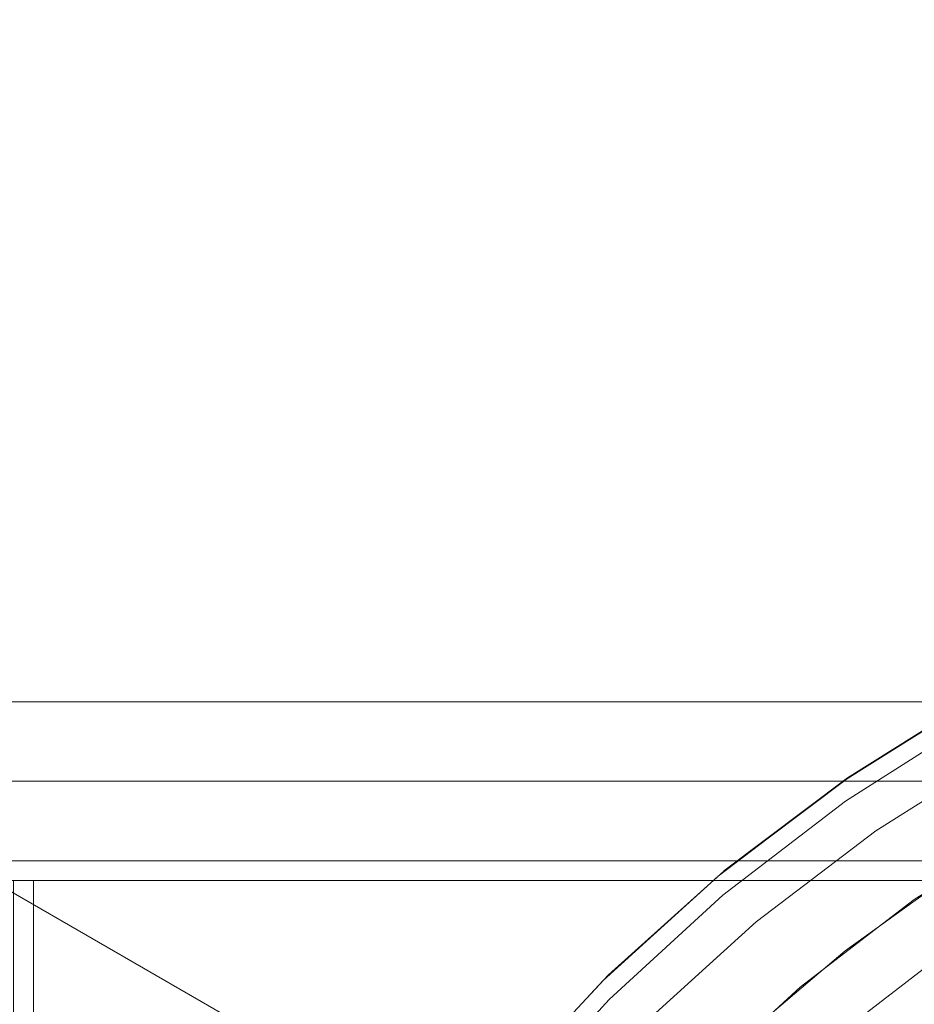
# Model space of a CAD drawing. Header units: inches. Extents: x -412 to -304, y -62 to 18.
# Tile 676 of 809: x -359.897 to -359.011, y -2.713 to -1.736. Entities that reach past the tile are written whole.
import ezdxf

# ---------------------------------------------------------------- set-up
doc = ezdxf.new("R2010")
doc.units = ezdxf.units.IN
doc.header["$LTSCALE"] = 32
doc.header["$MEASUREMENT"] = 0
for name, color, linetype, lineweight in [('Black', 7, 'Continuous', 18), ('DashLine', 7, 'Continuous', 13), ('Drawing', 7, 'Continuous', 18), ('Metal_HtAdjMech', 7, 'Continuous', 18), ('Metal_MP', 7, 'Continuous', 5), ('None', 7, 'Continuous', 18), ('Plastic-MPWireManager', 7, 'Continuous', 25), ('SolidLine', 7, 'Continuous', 15), ('TIMotion-Frame', 7, 'Continuous', 18), ('Wood_1-H', 7, 'Continuous', 13)]:
    doc.layers.add(name, color=color, linetype=linetype, lineweight=lineweight)

# ---------------------------------------------------------------- blocks, each defined once
blk = doc.blocks.new('Group-20')
at = {"layer": 'Black'}
for points in [[(-34.54794, 16.53613, 28.9791), (34.54794, 16.53613, 28.9791), (34.54794, -16.53613, 28.9791), (-34.54794, -16.53613, 28.9791)], [(-34.54794, 16.53613, 27.70079), (34.54794, 16.53613, 27.70079), (34.54794, -16.53613, 27.70079), (-34.54794, -16.53613, 27.70079)]]:
    blk.add_3dface(points, dxfattribs=at)
at = {"layer": 'Wood_1-H'}
for points in [[(-35.96494, 17.95313, 28.99879), (35.96494, 17.95313, 28.99879), (35.96494, -17.95313, 28.99879), (-35.96494, -17.95313, 28.99879)], [(-35.96494, 17.95313, 28.9791), (35.96494, 17.95313, 28.9791), (35.96494, -17.95313, 28.9791), (-35.96494, -17.95313, 28.9791)]]:
    blk.add_3dface(points, dxfattribs=at)
blk = doc.blocks.new('MPHtAdjColumn-NoCable (3D)')
at = {"layer": 'Metal_MP'}
for points, invisible_edges in [([(-0.93005, -0.74642, 2.76919), (-0.92577, -0.7657, 2.76919), (-1.33926, -0.93776, 2.76919), (-1.4159, -0.81747, 2.76919)], 10), ([(-1.33926, -0.93776, 2.76919), (-0.92577, -0.7657, 2.76919), (-0.91983, -0.78453, 2.76919)], 9), ([(-1.33926, -0.93776, 2.76919), (-0.91983, -0.78453, 2.76919), (-0.91227, -0.80278, 2.76919)], 9), ([(-0.91227, -0.80278, 2.90305), (-0.91983, -0.78453, 2.90305), (-1.3382, -0.937, 2.90305), (-1.28854, -1.00635, 2.90305)], 10), ([(-0.91227, -0.80278, 2.76919), (-0.90316, -0.8203, 2.76919), (-1.25243, -1.05092, 2.76919), (-1.33926, -0.93776, 2.76919)], 10), ([(-1.28854, -1.00635, 2.90305), (-1.2514, -1.05004, 2.90305), (-0.90316, -0.8203, 2.90305), (-0.91227, -0.80278, 2.90305)], 10), ([(-1.51901, -0.877, 23.4936), (-1.43679, -1.00605, 23.4936), (-1.33926, -0.93776, 23.4936), (-1.4159, -0.81747, 23.4936)], 10), ([(-1.4159, -0.81747, 2.3125), (-1.33926, -0.93776, 2.3125), (-1.43679, -1.00605, 2.3125), (-1.51901, -0.877, 2.3125)], 10), ([(-1.4159, -0.81747, 23.4936), (-1.33926, -0.93776, 23.4936), (-1.36751, -0.89607, 2.90305)], 10), ([(-1.33926, -0.93776, 2.76919), (-1.33926, -0.93776, 2.3125), (-1.4159, -0.81747, 2.3125), (-1.4159, -0.81747, 2.76919)], 5), ([(-1.25243, -1.05092, 2.76919), (-0.90316, -0.8203, 2.76919), (-0.89254, -0.83695, 2.76919)], 9), ([(-0.89254, -0.83695, 2.90305), (-0.90316, -0.8203, 2.90305), (-1.2514, -1.05004, 2.90305)], 10), ([(-0.89254, -0.83695, 2.76919), (-0.88052, -0.85262, 2.76919), (-1.15608, -1.15608, 2.76919), (-1.25243, -1.05092, 2.76919)], 10), ([(-1.2514, -1.05004, 2.90305), (-1.20085, -1.10951, 2.90305), (-0.88052, -0.85262, 2.90305), (-0.89254, -0.83695, 2.90305)], 10), ([(-1.43679, -1.00605, 2.3125), (-1.43679, -1.00605, 23.4936), (-1.51901, -0.877, 23.4936), (-1.51901, -0.877, 2.3125)], 5), ([(-1.33926, -0.93776, 23.4936), (-1.3382, -0.937, 2.90305), (-1.36751, -0.89607, 2.90305)], 9), ([(-1.28854, -1.00635, 2.90305), (-1.3382, -0.937, 2.90305), (-1.33926, -0.93776, 23.4936)], 10), ([(-1.25243, -1.05092, 23.4936), (-1.33926, -0.93776, 23.4936), (-1.43679, -1.00605, 23.4936), (-1.34364, -1.12745, 23.4936)], 10), ([(-1.34364, -1.12745, 2.3125), (-1.43679, -1.00605, 2.3125), (-1.33926, -0.93776, 2.3125), (-1.25243, -1.05092, 2.3125)], 10), ([(-1.33926, -0.93776, 23.4936), (-1.25243, -1.05092, 23.4936), (-1.28854, -1.00635, 2.90305)], 10), ([(-1.25243, -1.05092, 2.76919), (-1.25243, -1.05092, 2.3125), (-1.33926, -0.93776, 2.3125), (-1.33926, -0.93776, 2.76919)], 5), ([(-1.34364, -1.12745, 2.3125), (-1.34364, -1.12745, 23.4936), (-1.43679, -1.00605, 23.4936), (-1.43679, -1.00605, 2.3125)], 5), ([(-1.25243, -1.05092, 23.4936), (-1.2514, -1.05004, 2.90305), (-1.28854, -1.00635, 2.90305)], 9), ([(-1.34364, -1.12745, 23.4936), (-1.24027, -1.24027, 23.4936), (-1.15608, -1.15608, 23.4936), (-1.25243, -1.05092, 23.4936)], 10), ([(-1.25243, -1.05092, 2.3125), (-1.15608, -1.15608, 2.3125), (-1.24027, -1.24027, 2.3125), (-1.34364, -1.12745, 2.3125)], 10), ([(-1.20085, -1.10951, 2.90305), (-1.2514, -1.05004, 2.90305), (-1.25243, -1.05092, 23.4936)], 10), ([(-1.25243, -1.05092, 23.4936), (-1.15608, -1.15608, 23.4936), (-1.20085, -1.10951, 2.90305)], 10), ([(-1.15608, -1.15608, 2.76919), (-1.15608, -1.15608, 2.3125), (-1.25243, -1.05092, 2.3125), (-1.25243, -1.05092, 2.76919)], 5), ([(-1.24027, -1.24027, 2.3125), (-1.24027, -1.24027, 23.4936), (-1.34364, -1.12745, 23.4936), (-1.34364, -1.12745, 2.3125)], 5), ([(-1.24027, -1.24027, 23.4936), (-1.12745, -1.34364, 23.4936), (-1.05092, -1.25243, 23.4936), (-1.15608, -1.15608, 23.4936)], 10), ([(-1.15608, -1.15608, 2.3125), (-1.05092, -1.25243, 2.3125), (-1.12745, -1.34364, 2.3125), (-1.24027, -1.24027, 2.3125)], 10), ([(-1.12745, -1.34364, 2.3125), (-1.12745, -1.34364, 23.4936), (-1.24027, -1.24027, 23.4936), (-1.24027, -1.24027, 2.3125)], 5)]:
    blk.add_3dface(points, dxfattribs=dict(at, invisible_edges=invisible_edges))
blk = doc.blocks.new('MP-Leg-502-89 (3D)')
at = {"layer": 'Metal_MP', "invisible_edges": 8}
for points in [[(-1.84436, 0.25, 5.29509), (-19.27102, 0.25, 1.8125), (-19.27102, -0.25, 1.8125), (-1.84436, -0.25, 5.29509)], [(-1.84436, -0.25, 2.30255), (-19.27102, -0.25, 0.3125), (-19.27102, 0.25, 0.3125), (-1.84436, 0.25, 2.30255)]]:
    blk.add_3dface(points, dxfattribs=at)
at = {"layer": 'Metal_MP'}
for points in [[(-1.84436, 0.25, 5.29509), (-1.84436, 0.25, 2.30255), (-19.27102, 0.25, 0.3125), (-19.27102, 0.25, 1.8125)], [(-1.84436, -0.25, 2.30255), (-1.84436, -0.25, 5.29509), (-19.27102, -0.25, 1.8125), (-19.27102, -0.25, 0.3125)]]:
    blk.add_3dface(points, dxfattribs=at)
blk = doc.blocks.new('MPHtAdjLeg-16-NoCable (3D)')
at = {"layer": 'DashLine', "color": 7}
blk.add_blockref('MPHtAdjColumn-NoCable (3D)', (0, 0), dxfattribs=at)
at = {"layer": 'DashLine', "color": 7, "rotation": 59.99999999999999}
blk.add_blockref('MP-Leg-502-89 (3D)', (0, 0), dxfattribs=at)
blk = doc.blocks.new('MpHtAdjBase-3 (3D)')
at = {"layer": 'Black', "color": 7}
blk.add_blockref('MPHtAdjLeg-16-NoCable (3D)', (-21.55512, 0), dxfattribs=at)
blk = doc.blocks.new('MPHtAdjLegCoverPower (3D)')
at = {"layer": 'Black'}
for points, invisible_edges in [([(-0.7874, 1.36382, 23.4936), (-0.90327, 1.29, 23.4936), (-1.00963, 1.45582, 23.4936), (-0.87934, 1.53802, 23.4936)], 10), ([(-1.00963, 1.45582, 23.4936), (-1.00963, 1.45582, 23.61171), (-0.87934, 1.53802, 23.61171), (-0.87934, 1.53802, 23.4936)], 5), ([(-0.87934, 1.53802, 23.61171), (-1.00963, 1.45582, 23.61171), (-0.97598, 1.40729, 23.67077), (-0.85003, 1.48676, 23.67077)], 10), ([(-0.79649, 1.14848, 23.67077), (-0.6937, 1.21333, 23.67077), (-0.85003, 1.48676, 23.67077), (-0.97598, 1.40729, 23.67077)], 10), ([(-1.13229, 1.3626, 23.4936), (-1.00963, 1.45582, 23.4936), (-0.90327, 1.29, 23.4936), (-1.01226, 1.20637, 23.4936)], 10), ([(-1.13229, 1.3626, 23.4936), (-1.13229, 1.3626, 23.61171), (-1.00963, 1.45582, 23.61171), (-1.00963, 1.45582, 23.4936)], 5), ([(-1.00963, 1.45582, 23.61171), (-1.13229, 1.3626, 23.61171), (-1.09455, 1.31718, 23.67077), (-0.97598, 1.40729, 23.67077)], 10), ([(-0.97598, 1.40729, 23.67077), (-1.09455, 1.31718, 23.67077), (-0.89325, 1.07494, 23.67077), (-0.79649, 1.14848, 23.67077)], 10), ([(-1.24638, 1.25908, 23.4936), (-1.13229, 1.3626, 23.4936), (-1.01226, 1.20637, 23.4936), (-1.11355, 1.11355, 23.4936)], 10), ([(-1.24638, 1.25908, 23.4936), (-1.24638, 1.25908, 23.61171), (-1.13229, 1.3626, 23.61171), (-1.13229, 1.3626, 23.4936)], 5), ([(-1.13229, 1.3626, 23.61171), (-1.24638, 1.25908, 23.61171), (-1.20484, 1.21711, 23.67077), (-1.09455, 1.31718, 23.67077)], 10), ([(-1.09455, 1.31718, 23.67077), (-1.20484, 1.21711, 23.67077), (-0.98326, 0.99327, 23.67077), (-0.89325, 1.07494, 23.67077)], 10), ([(-1.01226, 1.20637, 22.23376), (-0.90327, 1.29, 22.23376), (-0.83552, 1.19325, 22.23376), (-0.93634, 1.11589, 22.23376)], 10), ([(-1.01226, 1.20637, 22.23376), (-1.01226, 1.20637, 23.4936), (-0.90327, 1.29, 23.4936), (-0.90327, 1.29, 22.23376)], 5), ([(-1.11355, 1.11355, 23.4936), (-1.20637, 1.01226, 23.4936), (-1.35106, 1.14604, 23.4936), (-1.24638, 1.25908, 23.4936)], 10), ([(-1.35106, 1.14604, 23.4936), (-1.35106, 1.14604, 23.61171), (-1.24638, 1.25908, 23.61171), (-1.24638, 1.25908, 23.4936)], 5), ([(-1.24638, 1.25908, 23.61171), (-1.35106, 1.14604, 23.61171), (-1.30602, 1.10784, 23.67077), (-1.20484, 1.21711, 23.67077)], 10)]:
    blk.add_3dface(points, dxfattribs=dict(at, invisible_edges=invisible_edges))
at = {"layer": 'Plastic-MPWireManager'}
for points, invisible_edges in [([(-0.87363, 1.54128, 2.3125), (-1.00386, 1.4598, 2.3125), (-0.1481, 0.20385, 2.3125), (-0.12977, 0.21598, 2.3125)], 10), ([(-1.00386, 1.4598, 2.15502), (-1.00386, 1.4598, 2.3125), (-0.87363, 1.54128, 2.3125), (-0.87363, 1.54128, 2.15502)], 5), ([(-0.0685, 0.114, 2.15502), (-0.07817, 0.10759, 2.15502), (-1.00386, 1.4598, 2.15502), (-0.87363, 1.54128, 2.15502)], 10), ([(-0.16531, 0.19016, 2.3125), (-0.1481, 0.20385, 2.3125), (-1.00386, 1.4598, 2.3125), (-1.12655, 1.36735, 2.3125)], 10), ([(-1.12655, 1.36735, 2.15502), (-1.12655, 1.36735, 2.3125), (-1.00386, 1.4598, 2.3125), (-1.00386, 1.4598, 2.15502)], 5), ([(-1.12655, 1.36735, 2.15502), (-1.00386, 1.4598, 2.15502), (-0.07817, 0.10759, 2.15502), (-0.08725, 0.10037, 2.15502)], 10), ([(-1.12655, 1.36735, 2.3125), (-1.24077, 1.26462, 2.3125), (-0.18125, 0.17503, 2.3125), (-0.16531, 0.19016, 2.3125)], 10), ([(-1.24077, 1.26462, 2.15502), (-1.24077, 1.26462, 2.3125), (-1.12655, 1.36735, 2.3125), (-1.12655, 1.36735, 2.15502)], 5), ([(-0.08725, 0.10037, 2.15502), (-0.09567, 0.09238, 2.15502), (-1.24077, 1.26462, 2.15502), (-1.12655, 1.36735, 2.15502)], 10), ([(-0.19582, 0.15857, 2.3125), (-0.18125, 0.17503, 2.3125), (-1.24077, 1.26462, 2.3125), (-1.34565, 1.15238, 2.3125)], 10), ([(-1.34565, 1.15238, 2.15502), (-1.34565, 1.15238, 2.3125), (-1.24077, 1.26462, 2.3125), (-1.24077, 1.26462, 2.15502)], 5), ([(-1.34565, 1.15238, 2.15502), (-1.24077, 1.26462, 2.15502), (-0.09567, 0.09238, 2.15502), (-0.10335, 0.08369, 2.15502)], 10)]:
    blk.add_3dface(points, dxfattribs=dict(at, invisible_edges=invisible_edges))
blk = doc.blocks.new('TL9-Upper (3D)')
at = {"layer": 'TIMotion-Frame'}
for points, invisible_edges in [([(1.83073, 5.62992, -2.12598), (1.83071, -1.33858, -2.12598), (1.81092, -1.33858, -2.12598), (1.81092, 5.49213, -2.12598)], 8), ([(2.06693, -1.33858, -1.88976), (-2.06693, -1.33858, -0.45276), (1.81092, -1.33858, -2.12598), (1.83071, -1.33858, -2.12598)], 11), ([(-1.81112, -1.33858, -2.12598), (1.81092, -1.33858, -2.12598), (-2.06693, -1.33858, -0.45276)], 11), ([(2.06693, -1.33858, -1.88976), (2.06693, -1.33858, -0.45276), (-2.06693, -1.33858, -0.45276)], 8), ([(-1.81112, -1.33858, -2.12598), (-1.81112, -1.33858, -2.28346), (1.81092, -1.33858, -2.28346), (1.81092, -1.33858, -2.12598)], 8)]:
    blk.add_3dface(points, dxfattribs=dict(at, invisible_edges=invisible_edges))
for points in [[(-1.81112, -1.33858, -2.28346), (-1.81112, 5.49213, -2.28346), (1.81092, 5.49213, -2.28346), (1.81092, -1.33858, -2.28346)], [(1.81092, 5.49213, -2.28346), (1.81092, 5.49213, -2.12598), (1.81092, -1.33858, -2.12598), (1.81092, -1.33858, -2.28346)], [(-2.06693, -1.35827, -0.37402), (2.06693, -1.35827, -0.37402), (2.06693, -1.0315, -0.37402), (-2.06693, -1.0315, -0.37402)], [(-2.06693, -1.33858, -0.45276), (2.06693, -1.33858, -0.45276), (2.06693, -1.35827, -0.45276), (-2.06693, -1.35827, -0.45276)], [(-2.06693, -1.35827, -0.45276), (2.06693, -1.35827, -0.45276), (2.06693, -1.35827, -0.37402), (-2.06693, -1.35827, -0.37402)]]:
    blk.add_3dface(points, dxfattribs=at)
blk = doc.blocks.new('TEK04-Frame (3D)')
at = {"layer": 'DashLine', "color": 7, "rotation": 270}
blk.add_blockref('TL9-Upper (3D)', (-0.01952, 0, 0.21654), dxfattribs=at)
blk = doc.blocks.new('TIEndPipe-500 (3D)')
at = {"layer": 'Metal_HtAdjMech'}
for points, invisible_edges in [([(-1.53543, 9.12843, -0.95645), (-1.53543, 3.74006, -2.12598), (-1.53543, -9.82703, -0.07874), (-1.53543, 9.86172, -0.07874)], 10), ([(-1.45669, -2.85508, -0.07874), (-1.45669, 2.88977, -0.07874), (-1.53543, 9.86172, -0.07874), (-1.53543, -9.82703, -0.07874)], 10), ([(-1.53543, -9.82703, -0.07874), (-1.53543, 3.74006, -2.12598), (-1.53543, -3.74006, -2.12353)], 9), ([(-1.45669, 2.88977, -0.15748), (-1.45669, -2.85508, -0.15748), (-1.45669, 3.74006, -2.12598)], 11), ([(-1.45669, -3.74006, -2.12353), (-1.45669, 3.74006, -2.12598), (-1.45669, -2.85508, -0.15748)], 10), ([(-1.45669, 2.88977, -0.15748), (-1.45669, 2.88977, -0.07874), (-1.45669, -2.85508, -0.07874), (-1.45669, -2.85508, -0.15748)], 8)]:
    blk.add_3dface(points, dxfattribs=dict(at, invisible_edges=invisible_edges))
blk.add_3dface([(-1.53543, 3.74006, -2.12598), (-1.45669, 3.74006, -2.12598), (-1.45669, -3.74006, -2.12353), (-1.53543, -3.74006, -2.12353)], dxfattribs=at)
blk = doc.blocks.new('Group-23')
at = {"layer": 'None'}
blk.add_blockref('Group-20', (0, 0), dxfattribs=at)
at = {"layer": 'SolidLine', "color": 7}
for name, p in [('MpHtAdjBase-3 (3D)', (0, 0)), ('TIEndPipe-500 (3D)', (-21.55512, 0, 27.70079)), ('TEK04-Frame (3D)', (-21.55512, 0, 27.70079))]:
    blk.add_blockref(name, p, dxfattribs=at)
at = {"layer": 'SolidLine', "color": 7, "rotation": 90}
blk.add_blockref('MPHtAdjLegCoverPower (3D)', (-21.55512, 0), dxfattribs=at)
blk = doc.blocks.new('MP Ht Adju Rect Table (3D)')
at = {"layer": 'None'}
blk.add_blockref('Group-23', (0, 0), dxfattribs=at)
at = {"layer": 'Drawing', "color": 0, "flags": 1}
for tag in ['Tag', 'Catalog', 'Option1', 'Option2', 'Option3', 'Option4', 'Option5', 'Option6', 'Option7', 'Option8', 'Option9', 'Option10', 'Option11', 'Option12', 'Custom', 'FinishGroup', 'Discount', 'Item2', 'Item3', 'Item6', 'Item9', 'Item10', 'Item12', 'Item13', 'Item16', 'Item19', 'Item20', 'Item21', 'Item22', 'Item23', 'Item24', 'Item25', 'Item8', 'Item18', 'Item1', 'Item4', 'Item5', 'Item7', 'Item11', 'Item14', 'Item15', 'Item17']:
    blk.add_attdef(tag, (-16.60664, -46.53056), '', height=0.00709, dxfattribs=at)

msp = doc.modelspace()

# ---------------------------------------------------------------- block references
at = {"layer": 'Drawing', "rotation": 270}
msp.add_blockref('MP Ht Adju Rect Table (3D)', (-358.07283, -25.50309), dxfattribs=at)

doc.saveas('drawing.dxf')
